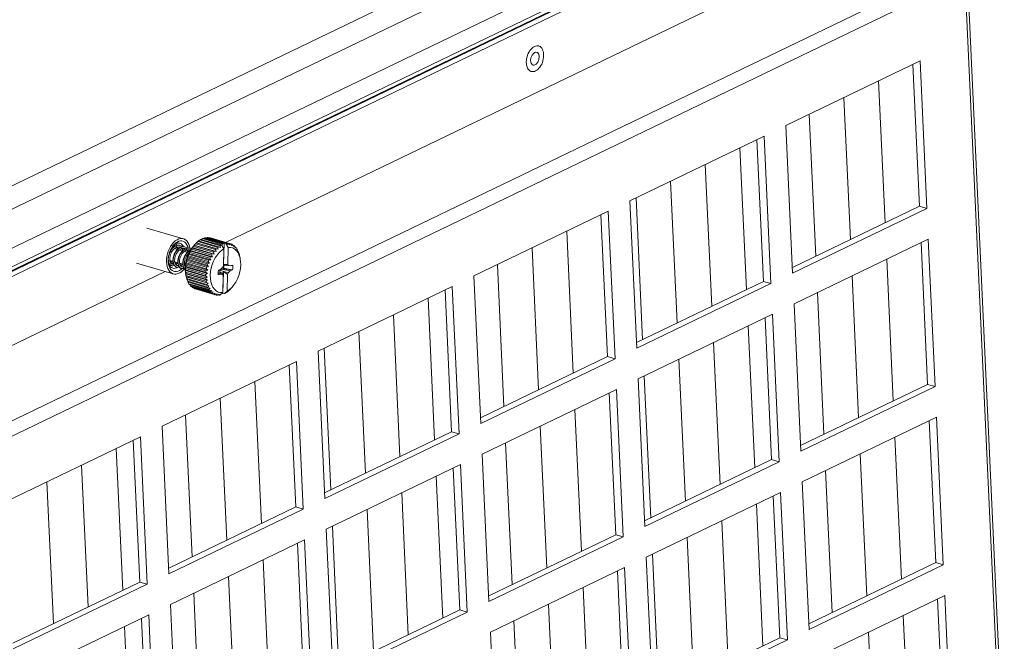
# Model space of a CAD drawing. Header units: millimetres. Extents: x 3925 to 5043, y -86 to 778.
# Tile 262 of 439: x 4937 to 4974, y 113 to 137. Entities that reach past the tile are written whole.
import ezdxf

# ---------------------------------------------------------------- set-up
doc = ezdxf.new("R2010")
doc.units = ezdxf.units.MM
doc.header["$LTSCALE"] = 46.255
for name, color, linetype in [('H30-RIGHT-CODXF_CONTINUOUS_LINE', 7, 'CONTINUOUS'), ('H30K-FOG-FILDXF_CONTINUOUS_LINE', 7, 'CONTINUOUS'), ('H30K-SPONGE-DXF_CONTINUOUS_LINE', 7, 'CONTINUOUS'), ('H30K-TOP-COVDXF_CONTINUOUS_LINE', 7, 'CONTINUOUS'), ('PIN-D3_L3-T1DXF_CONTINUOUS_LINE', 7, 'CONTINUOUS'), ('SW3DPS-52-39DXF_CONTINUOUS_LINE', 7, 'CONTINUOUS')]:
    doc.layers.add(name, color=color, linetype=linetype)

msp = doc.modelspace()

# ---------------------------------------------------------------- linework, layer by layer
at = {"layer": 'H30-RIGHT-CODXF_CONTINUOUS_LINE', "color": 7, "linetype": 'Continuous', "lineweight": 0}
msp.add_line((4918.8246, 119.106), (4967.1528, 142.3929), dxfattribs=at)
at = {"layer": 'H30K-FOG-FILDXF_CONTINUOUS_LINE', "color": 7, "linetype": 'Continuous', "lineweight": 0}
for p, q in [((4916.5453, 117.864), (4967.4042, 142.3702)), ((4916.8288, 117.7815), (4967.6877, 142.2878)), ((4967.1113, 139.4144), (4944.4052, 128.4736)), ((4920.1418, 113.9342), (4971.9804, 138.9124)), ((4920.4413, 113.5054), (4972.2798, 138.4837)), ((4973.6748, 108.1741), (4972.2798, 138.4837)), ((4972.372, 138.5603), (4973.7648, 108.2969)), ((4955.9622, 135.5245), (4955.9206, 135.4224)), ((4955.9206, 135.4224), (4955.909, 135.3144)), ((4970.5901, 135.3099), (4965.5287, 132.8711)), ((4970.5623, 129.8348), (4970.3164, 135.178)), ((4970.8459, 129.7524), (4970.5901, 135.3099)), ((4969.0245, 134.5555), (4969.2704, 129.2123)), ((4967.7183, 133.9261), (4967.9642, 128.5829)), ((4966.4121, 133.2968), (4966.6581, 127.9536)), ((4965.5287, 132.8711), (4965.7845, 127.3135)), ((4964.7123, 132.4777), (4959.6509, 130.0389)), ((4964.6846, 127.0027), (4964.4387, 132.3458)), ((4964.9681, 126.9202), (4964.7123, 132.4777)), ((4963.7998, 132.038), (4964.0457, 126.6948)), ((4962.4936, 131.4086), (4962.7395, 126.0654)), ((4961.1875, 130.7793), (4961.4334, 125.4361)), ((4959.6509, 130.0389), (4959.9067, 124.4814)), ((4959.8813, 130.1499), (4960.1272, 124.8065)), ((4958.8346, 129.6455), (4953.7732, 127.2067)), ((4959.0904, 124.088), (4958.8346, 129.6455)), ((4965.7746, 127.5279), (4970.5623, 129.8348)), ((4965.7845, 127.3135), (4970.8459, 129.7524)), ((4970.8459, 129.7524), (4970.5623, 129.8348)), ((4958.8068, 124.1705), (4958.5609, 129.5137)), ((4957.269, 128.8911), (4957.5149, 123.548)), ((4970.899, 128.597), (4965.8376, 126.1582)), ((4970.8713, 123.122), (4970.6254, 128.4651)), ((4971.1548, 123.0395), (4970.899, 128.597)), ((4955.9628, 128.2618), (4956.2087, 122.9186)), ((4969.3334, 127.8426), (4969.5793, 122.4994)), ((4942.1308, 127.3777), (4923.5065, 118.4036)), ((4954.6566, 127.6324), (4954.9025, 122.289)), ((4953.7732, 127.2067), (4954.029, 121.6492)), ((4959.8968, 124.6957), (4964.6846, 127.0027)), ((4964.9681, 126.9202), (4964.6846, 127.0027)), ((4968.0273, 127.2132), (4968.2732, 121.8701)), ((4952.9568, 126.8133), (4947.8954, 124.3745)), ((4952.9291, 121.3383), (4952.6832, 126.6815)), ((4953.2126, 121.2558), (4952.9568, 126.8133)), ((4959.9067, 124.4814), (4964.9681, 126.9202)), ((4966.7211, 126.5839), (4966.967, 121.2407)), ((4952.0443, 126.3736), (4952.2902, 121.0305)), ((4965.8376, 126.1582), (4966.0934, 120.6007)), ((4950.7381, 125.7443), (4950.984, 120.4011)), ((4965.0213, 125.7648), (4959.9599, 123.326)), ((4964.9935, 120.2898), (4964.7476, 125.633)), ((4965.2771, 120.2073), (4965.0213, 125.7648)), ((4949.432, 125.1149), (4949.6779, 119.7715)), ((4964.1088, 125.3251), (4964.3547, 119.9819)), ((4947.8954, 124.3745), (4948.1512, 118.817)), ((4948.1258, 124.4855), (4948.3717, 119.1423)), ((4962.8026, 124.6957), (4963.0485, 119.3526)), ((4947.0791, 123.9812), (4942.0177, 121.5423)), ((4947.3348, 118.4236), (4947.0791, 123.9812)), ((4954.0191, 121.8635), (4958.8068, 124.1705)), ((4954.029, 121.6492), (4959.0904, 124.088)), ((4959.0904, 124.088), (4958.8068, 124.1705)), ((4961.4964, 124.0664), (4961.7423, 118.7232)), ((4947.0513, 118.5061), (4946.8054, 123.8493)), ((4959.9599, 123.326), (4960.2157, 117.7685)), ((4960.1902, 123.437), (4960.4362, 118.0938)), ((4945.5134, 123.2268), (4945.7594, 117.8836)), ((4959.1435, 122.9326), (4954.0821, 120.4938)), ((4959.3993, 117.3751), (4959.1435, 122.9326)), ((4966.0836, 120.815), (4970.8713, 123.122)), ((4966.0934, 120.6007), (4971.1548, 123.0395)), ((4971.1548, 123.0395), (4970.8713, 123.122)), ((4944.2073, 122.5974), (4944.4532, 117.254)), ((4959.1158, 117.4576), (4958.8699, 122.8008)), ((4957.5779, 122.1783), (4957.8238, 116.8351)), ((4942.9011, 121.968), (4943.147, 116.6248)), ((4971.208, 121.8841), (4966.1466, 119.4453)), ((4971.1802, 116.4091), (4970.9343, 121.7523)), ((4971.4638, 116.3266), (4971.208, 121.8841)), ((4942.0177, 121.5423), (4942.2734, 115.9848)), ((4956.2717, 121.5489), (4956.5177, 116.2057)), ((4941.2013, 121.149), (4936.1399, 118.7102)), ((4941.1736, 115.6739), (4940.9276, 121.0171)), ((4941.4571, 115.5915), (4941.2013, 121.149)), ((4948.1413, 119.0313), (4952.9291, 121.3383)), ((4948.1512, 118.817), (4953.2126, 121.2558)), ((4953.2126, 121.2558), (4952.9291, 121.3383)), ((4969.6424, 121.1297), (4969.8883, 115.7865)), ((4940.2888, 120.7093), (4940.5347, 115.3661)), ((4954.9656, 120.9195), (4955.2115, 115.5763)), ((4954.0821, 120.4938), (4954.3379, 114.9363)), ((4960.2058, 117.9828), (4964.9935, 120.2898)), ((4965.2771, 120.2073), (4964.9935, 120.2898)), ((4968.3362, 120.5004), (4968.5821, 115.1572)), ((4938.9826, 120.0799), (4939.2285, 114.7366)), ((4953.2658, 120.1005), (4948.2044, 117.6616)), ((4953.238, 114.6254), (4952.9921, 119.9686)), ((4953.5215, 114.5429), (4953.2658, 120.1005)), ((4960.2157, 117.7685), (4965.2771, 120.2073)), ((4952.3532, 119.6608), (4952.5991, 114.3176)), ((4967.03, 119.871), (4967.2759, 114.5278)), ((4937.6764, 119.4505), (4937.9223, 114.1073)), ((4966.1466, 119.4453), (4966.4024, 113.8878)), ((4951.0471, 119.0314), (4951.293, 113.6882)), ((4965.3302, 119.0519), (4960.2688, 116.6131)), ((4965.3025, 113.5769), (4965.0566, 118.9201)), ((4965.586, 113.4944), (4965.3302, 119.0519)), ((4942.2636, 116.1992), (4947.0513, 118.5061)), ((4942.2734, 115.9848), (4947.3348, 118.4236)), ((4947.3348, 118.4236), (4947.0513, 118.5061)), ((4964.4177, 118.6122), (4964.6636, 113.269)), ((4949.7409, 118.402), (4949.9868, 113.0588)), ((4948.2044, 117.6616), (4948.4601, 112.1041)), ((4948.4347, 117.7726), (4948.6806, 112.4295)), ((4963.1115, 117.9829), (4963.3574, 112.6397)), ((4954.328, 115.1506), (4959.1158, 117.4576)), ((4954.3379, 114.9363), (4959.3993, 117.3751)), ((4959.3993, 117.3751), (4959.1158, 117.4576)), ((4961.8054, 117.3535), (4962.0513, 112.0103)), ((4947.388, 117.2683), (4942.3266, 114.8295)), ((4947.3603, 111.7932), (4947.1143, 117.1364)), ((4947.6438, 111.7108), (4947.388, 117.2683)), ((4960.2688, 116.6131), (4960.5246, 111.0556)), ((4960.4992, 116.7241), (4960.7451, 111.3809)), ((4945.8224, 116.5139), (4946.0683, 111.1707)), ((4959.4525, 116.2198), (4954.3911, 113.7809)), ((4959.7082, 110.6622), (4959.4525, 116.2198)), ((4966.3925, 114.1021), (4971.1802, 116.4091)), ((4966.4024, 113.8878), (4971.4638, 116.3266)), ((4971.4638, 116.3266), (4971.1802, 116.4091)), ((4944.5162, 115.8845), (4944.7621, 110.5413)), ((4959.4247, 110.7447), (4959.1788, 116.0879)), ((4936.3858, 113.367), (4941.1736, 115.6739)), ((4936.3957, 113.1526), (4941.4571, 115.5915)), ((4941.4571, 115.5915), (4941.1736, 115.6739)), ((4957.8869, 115.4654), (4958.1328, 110.1222)), ((4943.2101, 115.2551), (4943.456, 109.912)), ((4971.5169, 115.1712), (4966.4555, 112.7324)), ((4971.7727, 109.6137), (4971.5169, 115.1712)), ((4942.3266, 114.8295), (4942.5824, 109.2719)), ((4956.5807, 114.836), (4956.8266, 109.4928)), ((4971.4892, 109.6962), (4971.2433, 115.0394)), ((4941.5103, 114.4361), (4936.4489, 111.9973)), ((4941.766, 108.8786), (4941.5103, 114.4361)), ((4948.4503, 112.3185), (4953.238, 114.6254)), ((4948.4601, 112.1041), (4953.5215, 114.5429)), ((4953.5215, 114.5429), (4953.238, 114.6254)), ((4969.9513, 114.4168), (4970.1917, 109.1939)), ((4940.5977, 113.9964), (4940.8436, 108.6532)), ((4941.4825, 108.961), (4941.2366, 114.3042)), ((4955.2745, 114.2066), (4955.5204, 108.8634)), ((4954.3911, 113.7809), (4954.6468, 108.2234)), ((4968.6451, 113.7875), (4968.8855, 108.5645)), ((4960.5147, 111.2699), (4965.3025, 113.5769)), ((4960.5246, 111.0556), (4965.586, 113.4944)), ((4965.586, 113.4944), (4965.3025, 113.5769))]:
    msp.add_line(p, q, dxfattribs=at)
for points in [[(4956.1421, 135.633), (4956.0983, 135.6357), (4956.0256, 135.6007), (4955.9622, 135.5245)], [(4956.2356, 135.4718), (4956.2148, 135.5642), (4956.1658, 135.6226), (4956.1421, 135.633)], [(4955.909, 135.3144), (4955.9298, 135.2221), (4955.9788, 135.1636), (4956.0025, 135.1533)], [(4956.0025, 135.1533), (4956.0463, 135.1506), (4956.119, 135.1856), (4956.1824, 135.2617), (4956.224, 135.3638), (4956.2356, 135.4718)]]:
    msp.add_lwpolyline(points, dxfattribs=at)
at = {"layer": 'H30K-SPONGE-DXF_CONTINUOUS_LINE', "color": 7, "linetype": 'Continuous', "lineweight": 0}
for p, q in [((4916.6269, 117.9033), (4967.3226, 142.3309)), ((4916.6553, 117.8951), (4967.3509, 142.3227)), ((4916.6647, 117.8923), (4967.3604, 142.3199)), ((4916.6704, 117.8907), (4967.366, 142.3183)), ((4965.6665, 141.4993), (4916.6704, 117.8907))]:
    msp.add_line(p, q, dxfattribs=at)
at = {"layer": 'H30K-TOP-COVDXF_CONTINUOUS_LINE', "color": 7, "linetype": 'Continuous', "lineweight": 0}
for p, q in [((4918.1044, 121.8119), (4966.4326, 145.0987)), ((4918.5968, 121.1687), (4966.925, 144.4555)), ((4967.1214, 143.0763), (4918.7931, 119.7895))]:
    msp.add_line(p, q, dxfattribs=at)
at = {"layer": 'PIN-D3_L3-T1DXF_CONTINUOUS_LINE', "color": 7, "linetype": 'Continuous', "lineweight": 0}
for points in [[(4955.9327, 134.913), (4955.9208, 134.9169), (4955.8827, 134.9357), (4955.8482, 134.963), (4955.8178, 134.9983), (4955.7921, 135.041), (4955.7717, 135.0903), (4955.7569, 135.1451), (4955.748, 135.2046), (4955.7451, 135.2676), (4955.7483, 135.333), (4955.7575, 135.3995), (4955.7726, 135.4658), (4955.7933, 135.5308), (4955.8191, 135.5932), (4955.8497, 135.652), (4955.8845, 135.7058), (4955.9227, 135.7539), (4955.9637, 135.7952), (4956.0068, 135.8291), (4956.051, 135.8548)], [(4956.2119, 135.8732), (4956.1829, 135.8793), (4956.1399, 135.8801), (4956.0957, 135.8719), (4956.051, 135.8548)], [(4956.0935, 134.9314), (4956.1378, 134.9572), (4956.1809, 134.991), (4956.2219, 135.0323), (4956.2601, 135.0804), (4956.2949, 135.1343), (4956.3254, 135.193), (4956.3513, 135.2554), (4956.372, 135.3204), (4956.3871, 135.3868), (4956.3963, 135.4532), (4956.3995, 135.5186), (4956.3966, 135.5816), (4956.3877, 135.6411), (4956.3729, 135.696), (4956.3525, 135.7452), (4956.3268, 135.7879), (4956.2964, 135.8232), (4956.2619, 135.8505), (4956.2238, 135.8693), (4956.2119, 135.8732)], [(4956.0935, 134.9314), (4956.0489, 134.9143), (4956.0047, 134.9061), (4955.9617, 134.907), (4955.9327, 134.913)]]:
    msp.add_lwpolyline(points, dxfattribs=at)
at = {"layer": 'SW3DPS-52-39DXF_CONTINUOUS_LINE', "color": 7, "linetype": 'Continuous', "lineweight": 0}
for p, q in [((4941.4376, 129.0113), (4942.8228, 128.6084)), ((4943.3082, 128.4515), (4943.3053, 128.452)), ((4943.3053, 128.452), (4944.0614, 128.2321)), ((4944.1311, 128.2122), (4943.3082, 128.4515)), ((4943.3585, 128.5006), (4944.1146, 128.2807)), ((4943.3919, 128.5274), (4944.148, 128.3074)), ((4943.4473, 128.5658), (4944.2034, 128.3459)), ((4943.4817, 128.5862), (4944.2378, 128.3663)), ((4943.5382, 128.6138), (4944.2328, 128.4118)), ((4943.5729, 128.6273), (4944.2675, 128.4253)), ((4943.6294, 128.6436), (4943.5936, 128.6213)), ((4943.6294, 128.6436), (4944.324, 128.4416)), ((4943.6638, 128.65), (4944.4199, 128.4301)), ((4943.7192, 128.6546), (4943.6935, 128.6414)), ((4943.7192, 128.6546), (4944.4753, 128.4347)), ((4943.7526, 128.6538), (4944.5087, 128.4339)), ((4943.8058, 128.6467), (4943.7939, 128.6418)), ((4943.8058, 128.6467), (4944.5619, 128.4268)), ((4943.8352, 128.6394), (4944.5912, 128.4195)), ((4944.2675, 128.4253), (4944.2938, 128.392)), ((4944.2938, 128.392), (4944.324, 128.4416)), ((4944.3367, 127.6381), (4944.3559, 128.4476)), ((4944.3559, 128.4476), (4944.4174, 128.4297)), ((4944.4174, 128.4297), (4944.4199, 128.4301)), ((4944.509, 128.2824), (4944.4174, 128.4297)), ((4944.4199, 128.4301), (4944.4751, 128.3806)), ((4944.5087, 128.4339), (4944.531, 128.4095)), ((4942.4114, 128.2601), (4942.3762, 128.2703)), ((4942.4137, 128.3278), (4942.4588, 128.383)), ((4942.4804, 128.3172), (4942.4348, 128.283)), ((4942.4354, 128.355), (4942.4376, 128.3554)), ((4942.4376, 128.3554), (4942.4757, 128.353)), ((4942.438, 128.1974), (4942.4731, 128.2323)), ((4942.4588, 128.383), (4942.4671, 128.3919)), ((4942.4731, 128.2323), (4942.5099, 128.2608)), ((4942.4757, 128.353), (4942.4908, 128.3494)), ((4942.5281, 128.3427), (4942.4804, 128.3172)), ((4942.5964, 128.2062), (4942.4823, 128.2394)), ((4942.4908, 128.3494), (4942.4901, 128.3496)), ((4942.5184, 128.3375), (4942.4908, 128.3494)), ((4942.5061, 128.2578), (4942.5139, 128.2302)), ((4942.5083, 128.4104), (4942.508, 128.4105)), ((4942.5316, 128.4022), (4942.508, 128.4105)), ((4942.5099, 128.2608), (4942.5477, 128.282)), ((4942.5765, 128.3588), (4942.5281, 128.3427)), ((4942.6243, 128.3652), (4942.5765, 128.3588)), ((4942.6242, 128.3017), (4942.6616, 128.299)), ((4942.6875, 128.3582), (4942.6428, 128.3645)), ((4942.6661, 128.2637), (4942.6457, 128.3001)), ((4942.6616, 128.299), (4942.6758, 128.2956)), ((4942.7814, 128.1524), (4942.6673, 128.1856)), ((4942.6758, 128.2956), (4942.6751, 128.2958)), ((4942.7131, 128.2797), (4942.6758, 128.2956)), ((4942.693, 128.3567), (4942.6875, 128.3582)), ((4942.6942, 128.1778), (4942.6886, 128.2021)), ((4942.6934, 128.3566), (4942.693, 128.3567)), ((4942.7167, 128.3483), (4942.693, 128.3567)), ((4942.8095, 128.2479), (4942.8466, 128.2452)), ((4942.8511, 128.2099), (4942.8307, 128.2463)), ((4942.8466, 128.2452), (4942.8608, 128.2418)), ((4942.878, 128.3029), (4942.8483, 128.3091)), ((4942.9664, 128.0986), (4942.8523, 128.1318)), ((4942.8608, 128.2418), (4942.86, 128.242)), ((4942.8998, 128.2249), (4942.8608, 128.2418)), ((4942.8792, 128.124), (4942.8736, 128.1482)), ((4942.8784, 128.3028), (4942.878, 128.3029)), ((4942.9018, 128.2944), (4942.878, 128.3029)), ((4942.9827, 128.3219), (4943.0015, 128.257)), ((4942.994, 128.194), (4943.0314, 128.1914)), ((4943.0361, 128.1561), (4943.0158, 128.1925)), ((4943.0314, 128.1914), (4943.0458, 128.188)), ((4943.0458, 128.188), (4943.0451, 128.1882)), ((4943.0735, 128.1761), (4943.0458, 128.188)), ((4943.0718, 128.246), (4943.055, 128.3286)), ((4943.0578, 128.0969), (4943.8139, 127.877)), ((4943.0633, 128.249), (4943.063, 128.2491)), ((4943.0866, 128.2407), (4943.063, 128.2491)), ((4943.0811, 128.1431), (4943.8372, 127.9232)), ((4943.088, 128.1829), (4943.0833, 128.1813)), ((4943.1142, 128.2255), (4943.0866, 128.2407)), ((4943.9106, 127.928), (4943.0877, 128.1674)), ((4943.1218, 128.2155), (4943.8779, 127.9956)), ((4943.1484, 128.258), (4943.9045, 128.0381)), ((4943.9774, 128.0348), (4943.1545, 128.2741)), ((4943.1942, 128.3237), (4943.9503, 128.1038)), ((4943.208, 128.3474), (4943.2283, 128.3697)), ((4943.2236, 128.3617), (4943.9797, 128.1418)), ((4943.2601, 128.4046), (4943.2285, 128.3694)), ((4944.0514, 128.1301), (4943.2285, 128.3694)), ((4943.2736, 128.4194), (4943.2601, 128.4046)), ((4943.2736, 128.4194), (4944.0297, 128.1995)), ((4943.9797, 128.1418), (4944.0514, 128.1301)), ((4944.0614, 128.2321), (4944.1311, 128.2122)), ((4944.148, 128.3074), (4944.215, 128.2794)), ((4944.2139, 128.3732), (4944.2328, 128.4118)), ((4944.2378, 128.3663), (4944.2653, 128.3508)), ((4944.2653, 128.3508), (4944.3429, 128.2261)), ((4944.3281, 127.6016), (4944.3429, 128.2261)), ((4944.509, 128.2824), (4944.4942, 127.6579)), ((4944.531, 128.4095), (4944.559, 128.3786)), ((4944.5912, 128.4195), (4944.5936, 128.4188)), ((4944.5936, 128.4188), (4944.6201, 128.3836)), ((4944.5978, 128.4133), (4944.6436, 128.4)), ((4944.6201, 128.3836), (4944.6388, 128.3585)), ((4944.6731, 128.3849), (4944.6858, 128.3645)), ((4944.7554, 128.2207), (4944.6794, 128.2622)), ((4944.6858, 128.3645), (4944.7189, 128.3549)), ((4944.6858, 128.3645), (4944.7128, 128.3207)), ((4944.7456, 128.3331), (4944.763, 128.2991)), ((4944.763, 128.2991), (4944.7863, 128.2923)), ((4944.763, 128.2991), (4944.7797, 128.266)), ((4944.8096, 128.2642), (4944.8288, 128.2181)), ((4944.8288, 128.2181), (4944.8444, 128.2136)), ((4944.8288, 128.2181), (4944.8381, 128.1954)), ((4944.8639, 128.1797), (4944.8757, 128.1445)), ((4944.8757, 128.1445), (4944.887, 128.1103)), ((4944.8828, 128.1229), (4944.8922, 128.1201)), ((4944.9075, 128.0811), (4944.9166, 128.0463)), ((4941.0536, 127.691), (4942.4387, 127.2881)), ((4942.2435, 127.7817), (4942.2528, 127.736)), ((4942.2446, 127.7461), (4942.2496, 127.7516)), ((4942.2575, 127.7234), (4942.2464, 127.7204)), ((4942.2467, 127.7177), (4942.2584, 127.7209)), ((4942.265, 127.655), (4942.2475, 127.7114)), ((4942.2657, 127.7014), (4942.2507, 127.7011)), ((4942.2528, 127.736), (4942.2696, 127.6911)), ((4942.2696, 127.6911), (4942.2924, 127.6535)), ((4942.4257, 127.7599), (4942.3059, 127.7947)), ((4942.3204, 127.7333), (4942.3096, 127.7696)), ((4942.335, 127.7033), (4942.3204, 127.7333)), ((4942.3534, 127.6799), (4942.335, 127.7033)), ((4942.6107, 127.7061), (4942.491, 127.7409)), ((4942.5055, 127.6791), (4942.4947, 127.7155)), ((4942.7957, 127.6523), (4942.6759, 127.6871)), ((4942.8603, 127.73), (4942.8607, 127.7271)), ((4942.8607, 127.7271), (4942.8717, 127.6642)), ((4942.8661, 127.7439), (4942.8705, 127.7928)), ((4942.9282, 127.7023), (4943.6843, 127.4823)), ((4942.9389, 127.754), (4943.695, 127.534)), ((4943.7653, 127.5612), (4942.9423, 127.8005)), ((4942.9601, 127.8378), (4943.7162, 127.6178)), ((4942.9753, 127.8886), (4943.7314, 127.6687)), ((4943.8035, 127.6889), (4942.9806, 127.9283)), ((4943.0036, 127.9702), (4943.7597, 127.7503)), ((4943.023, 128.0192), (4943.7791, 127.7992)), ((4943.8523, 127.812), (4943.0293, 128.0514)), ((4943.7791, 127.7992), (4943.8523, 127.812)), ((4943.8372, 127.9232), (4943.9106, 127.928)), ((4943.9045, 128.0381), (4943.9774, 128.0348)), ((4944.9166, 128.0463), (4944.9252, 128.0123)), ((4944.9246, 128.015), (4944.9287, 128.0138)), ((4944.9523, 127.9034), (4944.9527, 127.9012)), ((4944.9639, 127.8367), (4944.9527, 127.9012)), ((4942.3493, 127.6061), (4942.3717, 127.5971)), ((4942.3516, 127.6046), (4942.372, 127.597)), ((4942.3755, 127.6636), (4942.3534, 127.6799)), ((4942.3717, 127.5971), (4942.372, 127.597)), ((4942.3902, 127.6578), (4942.3755, 127.6636)), ((4942.3891, 127.6581), (4942.3902, 127.6578)), ((4942.4378, 127.6822), (4942.4546, 127.6374)), ((4942.494, 127.5847), (4942.522, 127.5597)), ((4942.522, 127.5597), (4942.5567, 127.5432)), ((4942.5365, 127.5509), (4942.5571, 127.5431)), ((4942.5567, 127.5432), (4942.5571, 127.5431)), ((4942.5741, 127.6043), (4942.5752, 127.604)), ((4942.623, 127.6276), (4942.6399, 127.5829)), ((4942.6904, 127.6256), (4942.6797, 127.6617)), ((4942.7217, 127.497), (4942.7421, 127.4893)), ((4942.7418, 127.4894), (4942.7421, 127.4893)), ((4942.7591, 127.5505), (4942.7602, 127.5502)), ((4942.8077, 127.5748), (4942.8246, 127.5297)), ((4942.8803, 127.6277), (4942.861, 127.6333)), ((4942.8826, 127.622), (4942.8674, 127.5988)), ((4943.7202, 127.175), (4942.8973, 127.4144)), ((4943.7232, 127.3017), (4942.9003, 127.541)), ((4942.9014, 127.4325), (4943.6575, 127.2126)), ((4942.9026, 127.483), (4943.6587, 127.2631)), ((4942.9034, 127.3519), (4943.6595, 127.132)), ((4942.9085, 127.5663), (4943.6646, 127.3464)), ((4942.9145, 127.6179), (4943.6706, 127.398)), ((4943.7383, 127.4313), (4942.9154, 127.6706)), ((4943.7232, 127.3017), (4943.6646, 127.3464)), ((4943.7383, 127.4313), (4943.6843, 127.4823)), ((4944.1298, 127.3304), (4944.2273, 127.2787)), ((4944.13, 127.3395), (4944.303, 127.2527)), ((4944.1385, 127.431), (4944.2317, 127.4649)), ((4944.3056, 127.2928), (4944.1902, 127.3629)), ((4944.503, 127.3204), (4944.1943, 127.4318)), ((4944.2498, 127.4661), (4944.2299, 127.4547)), ((4944.2317, 127.4649), (4944.3099, 127.5432)), ((4944.3329, 127.4753), (4944.2498, 127.4661)), ((4944.5813, 127.3986), (4944.2498, 127.4661)), ((4944.3304, 127.3725), (4944.3056, 127.2928)), ((4944.3099, 127.5432), (4944.3281, 127.6016)), ((4944.3112, 126.5629), (4944.3304, 127.3725)), ((4944.5857, 127.5848), (4944.3286, 127.6212)), ((4944.3288, 127.6319), (4944.5099, 127.6109)), ((4944.3295, 127.6598), (4944.3367, 127.6381)), ((4944.4848, 127.2619), (4944.3304, 127.3725)), ((4944.3329, 127.4753), (4944.6396, 127.4369)), ((4944.6396, 127.4369), (4944.3365, 127.5002)), ((4944.3367, 127.6381), (4944.4942, 127.6579)), ((4944.3397, 127.6196), (4944.3408, 127.6085)), ((4944.4346, 127.6062), (4944.3407, 127.6085)), ((4944.503, 127.3204), (4944.4848, 127.2619)), ((4944.4942, 127.6579), (4944.5099, 127.6109)), ((4944.5813, 127.3986), (4944.503, 127.3204)), ((4944.5099, 127.6109), (4944.5857, 127.5848)), ((4944.6744, 127.4325), (4944.5813, 127.3986)), ((4944.5857, 127.5848), (4944.6789, 127.6141)), ((4944.6805, 127.6002), (4944.6381, 127.6012)), ((4944.6396, 127.4369), (4944.6401, 127.4368)), ((4944.6401, 127.4368), (4944.6744, 127.4325)), ((4944.6789, 127.6141), (4944.6805, 127.6002)), ((4942.9039, 127.3018), (4942.9169, 127.2272)), ((4942.9066, 127.2983), (4942.9065, 127.293)), ((4943.7294, 127.0537), (4942.9065, 127.293)), ((4942.9071, 127.3036), (4942.9066, 127.2983)), ((4942.9071, 127.3036), (4943.6632, 127.0837)), ((4942.9169, 127.2272), (4943.673, 127.0073)), ((4942.9187, 127.2165), (4942.9169, 127.2272)), ((4942.9253, 127.1819), (4943.6814, 126.962)), ((4943.7505, 126.94), (4942.9276, 127.1794)), ((4942.9429, 127.1113), (4943.699, 126.8913)), ((4942.9559, 127.07), (4943.712, 126.8501)), ((4942.9807, 127.0064), (4943.7368, 126.7865)), ((4942.9981, 126.9699), (4943.7542, 126.75)), ((4943.7202, 127.175), (4943.6575, 127.2126)), ((4943.7294, 127.0537), (4943.6632, 127.0837)), ((4943.7505, 126.94), (4943.6814, 126.962)), ((4944.1342, 127.2496), (4944.1293, 127.3076)), ((4944.2273, 127.2787), (4944.1342, 127.2496)), ((4944.303, 127.2527), (4944.2273, 127.2787)), ((4944.3187, 127.2056), (4944.303, 127.2527)), ((4944.3039, 126.5812), (4944.3187, 127.2056)), ((4944.3056, 127.2928), (4944.3041, 127.2494)), ((4944.4848, 127.2619), (4944.47, 126.6374)), ((4943.0298, 126.9146), (4943.7859, 126.6947)), ((4943.0512, 126.8836), (4943.8073, 126.6636)), ((4943.0705, 126.878), (4943.0891, 126.8378)), ((4943.0891, 126.8378), (4943.8452, 126.6178)), ((4943.1141, 126.8127), (4943.8702, 126.5928)), ((4943.142, 126.8046), (4943.1575, 126.7772)), ((4943.1575, 126.7772), (4943.9136, 126.5573)), ((4943.1856, 126.7588), (4943.9417, 126.5389)), ((4943.2247, 126.7474), (4943.2337, 126.7343)), ((4943.2337, 126.7343), (4943.9898, 126.5144)), ((4943.2643, 126.7228), (4944.0204, 126.5028)), ((4943.7833, 126.8363), (4943.712, 126.8501)), ((4943.8269, 126.7445), (4943.7542, 126.75)), ((4943.8807, 126.6665), (4943.8073, 126.6636)), ((4943.9435, 126.6036), (4943.8702, 126.5928)), ((4944.3039, 126.5812), (4944.2215, 126.503)), ((4944.3727, 126.545), (4944.47, 126.6374)), ((4944.4209, 126.5826), (4944.4313, 126.5795)), ((4944.4483, 126.591), (4944.4313, 126.5795)), ((4944.4653, 126.6031), (4944.4483, 126.591)), ((4944.5147, 126.6482), (4944.5197, 126.6468)), ((4944.5361, 126.6614), (4944.5197, 126.6468)), ((4944.5523, 126.6766), (4944.5361, 126.6614)), ((4944.6598, 126.791), (4944.6037, 126.7294)), ((4944.0141, 126.5573), (4943.9417, 126.5389)), ((4944.0539, 126.5148), (4944.0204, 126.5028)), ((4944.0236, 126.504), (4944.0722, 126.4898)), ((4944.0912, 126.5283), (4944.0539, 126.5148)), ((4944.1241, 126.4943), (4944.1048, 126.4854)), ((4944.1732, 126.5172), (4944.1241, 126.4943)), ((4944.1241, 126.4943), (4944.1593, 126.4841)), ((4944.2215, 126.503), (4944.1932, 126.4869)), ((4944.2708, 126.5497), (4944.2791, 126.5473)), ((4944.2791, 126.5473), (4944.274, 126.5527)), ((4944.3112, 126.5629), (4944.3727, 126.545)), ((4944.3752, 126.5464), (4944.3727, 126.545))]:
    msp.add_line(p, q, dxfattribs=at)
for points in [[(4942.6462, 128.6014), (4942.579, 128.5714), (4942.513, 128.5275), (4942.4496, 128.4707), (4942.3902, 128.4021), (4942.3362, 128.3235)], [(4942.4372, 128.3565), (4942.4837, 128.395), (4942.5361, 128.4253), (4942.5889, 128.4432), (4942.6407, 128.4482), (4942.6881, 128.4408)], [(4942.4671, 128.3919), (4942.5244, 128.4448), (4942.5842, 128.4854), (4942.6451, 128.5126), (4942.7055, 128.526), (4942.7641, 128.5253), (4942.8193, 128.5104), (4942.87, 128.4818)], [(4942.8228, 128.6084), (4942.7781, 128.6173), (4942.7131, 128.6168), (4942.6462, 128.6014)], [(4942.6881, 128.4408), (4942.7357, 128.4194), (4942.7762, 128.3864), (4942.8107, 128.3421), (4942.8267, 128.3101)], [(4943.055, 128.3286), (4943.0279, 128.4067), (4942.992, 128.4746), (4942.948, 128.5306), (4942.8969, 128.5737), (4942.8398, 128.6028), (4942.8228, 128.6084)], [(4942.87, 128.4818), (4942.9149, 128.44), (4942.9529, 128.386), (4942.9827, 128.3219)], [(4943.2736, 128.4194), (4943.2894, 128.436), (4943.3053, 128.452)], [(4943.3585, 128.5006), (4943.3329, 128.4758), (4943.3082, 128.4515)], [(4943.3585, 128.5006), (4943.3752, 128.5143), (4943.3919, 128.5274)], [(4943.4473, 128.5658), (4943.4192, 128.5421), (4943.3995, 128.5251)], [(4943.4473, 128.5658), (4943.4645, 128.5763), (4943.4817, 128.5862)], [(4943.5382, 128.6138), (4943.5078, 128.5916), (4943.4952, 128.5822)], [(4943.5382, 128.6138), (4943.5555, 128.6209), (4943.5729, 128.6273)], [(4943.6294, 128.6436), (4943.6466, 128.6472), (4943.6638, 128.65)], [(4943.7192, 128.6546), (4943.736, 128.6546), (4943.7526, 128.6538)], [(4943.8058, 128.6467), (4943.8218, 128.643), (4943.8352, 128.6394)], [(4944.2675, 128.4253), (4944.2502, 128.4189), (4944.2328, 128.4118)], [(4944.3559, 128.4476), (4944.34, 128.4449), (4944.324, 128.4416)], [(4944.4751, 128.3806), (4944.4754, 128.4073), (4944.4753, 128.4347)], [(4944.4753, 128.4347), (4944.492, 128.4347), (4944.5087, 128.4339)], [(4944.559, 128.3786), (4944.5606, 128.4023), (4944.5619, 128.4268)], [(4944.5619, 128.4268), (4944.5779, 128.4231), (4944.5912, 128.4195)], [(4942.3362, 128.3235), (4942.2888, 128.2364), (4942.2491, 128.143), (4942.2178, 128.0451), (4942.1958, 127.9451), (4942.1835, 127.8452), (4942.1812, 127.7476), (4942.1889, 127.6545), (4942.2065, 127.5679), (4942.2336, 127.4898), (4942.2695, 127.422), (4942.3135, 127.3659), (4942.3646, 127.3228), (4942.4217, 127.2937), (4942.4387, 127.2881)], [(4942.2424, 127.8167), (4942.2493, 127.9064), (4942.2655, 127.9974), (4942.2908, 128.087), (4942.3242, 128.1729), (4942.3657, 128.2542), (4942.4137, 128.3278)], [(4942.457, 128.2915), (4942.4142, 128.2514), (4942.3749, 128.2044), (4942.3398, 128.1515), (4942.3096, 128.0941), (4942.2851, 128.0336), (4942.2669, 127.9718), (4942.2552, 127.9104), (4942.2501, 127.8506)], [(4942.4348, 128.283), (4942.3923, 128.2412), (4942.3537, 128.193), (4942.3198, 128.1396), (4942.2913, 128.0823), (4942.2842, 128.0637)], [(4942.3096, 127.7696), (4942.3035, 127.8114), (4942.3024, 127.8577), (4942.3066, 127.9072), (4942.3163, 127.9587), (4942.3314, 128.0109), (4942.3516, 128.0622), (4942.3765, 128.1113), (4942.4055, 128.1567), (4942.438, 128.1974)], [(4942.4204, 128.2689), (4942.4199, 128.2852), (4942.4132, 128.327)], [(4942.4224, 128.3385), (4942.441, 128.3105), (4942.4486, 128.2934)], [(4942.62, 128.2294), (4942.5773, 128.1875), (4942.5387, 128.1392), (4942.5047, 128.0855), (4942.4761, 128.0281), (4942.4534, 127.9682), (4942.437, 127.9075), (4942.4271, 127.8472), (4942.4239, 127.7886)], [(4942.4538, 128.2973), (4942.4514, 128.3027), (4942.4281, 128.3375), (4942.4245, 128.341)], [(4942.6181, 128.2165), (4942.5768, 128.1722), (4942.5396, 128.1215), (4942.5072, 128.066), (4942.4801, 128.0065), (4942.4591, 127.945), (4942.4444, 127.883), (4942.4365, 127.8221), (4942.4352, 127.7637)], [(4942.4395, 128.3553), (4942.4432, 128.353), (4942.4683, 128.328), (4942.4771, 128.3147)], [(4942.4801, 128.317), (4942.4688, 128.332), (4942.4419, 128.3551)], [(4942.549, 128.3469), (4942.5022, 128.3236), (4942.457, 128.2915)], [(4942.4947, 127.7155), (4942.4885, 127.7575), (4942.4874, 127.8039), (4942.4916, 127.8536), (4942.5014, 127.9053), (4942.5165, 127.9576), (4942.5368, 128.0089), (4942.5618, 128.0579), (4942.5908, 128.1033), (4942.6233, 128.1439), (4942.6584, 128.1788)], [(4942.4901, 128.3496), (4942.5056, 128.3442), (4942.518, 128.3373)], [(4942.5231, 128.2276), (4942.5132, 128.2596), (4942.512, 128.2619)], [(4942.5941, 128.3612), (4942.5721, 128.3799), (4942.5316, 128.4022)], [(4942.5477, 128.282), (4942.5859, 128.2958), (4942.6242, 128.3017)], [(4942.6191, 128.2285), (4942.6165, 128.2348), (4942.5924, 128.2748), (4942.5633, 128.3076), (4942.5478, 128.3191)], [(4942.6428, 128.3645), (4942.5963, 128.3607), (4942.549, 128.3469)], [(4942.5827, 128.2102), (4942.5778, 128.2391), (4942.5627, 128.2874)], [(4942.574, 128.2915), (4942.5918, 128.2681), (4942.6121, 128.2297), (4942.6142, 128.2237)], [(4942.8047, 128.1753), (4942.7622, 128.1336), (4942.7236, 128.0852), (4942.6897, 128.0317), (4942.6611, 127.9744), (4942.6384, 127.9146), (4942.622, 127.8537), (4942.6121, 127.7932), (4942.6089, 127.7344)], [(4942.7083, 128.2815), (4942.6623, 128.2534), (4942.6181, 128.2165)], [(4942.8139, 128.1727), (4942.772, 128.1304), (4942.7339, 128.0815), (4942.7004, 128.0274), (4942.672, 127.9692), (4942.6493, 127.9085), (4942.6329, 127.8466), (4942.623, 127.7852), (4942.6199, 127.7262)], [(4942.7131, 128.2889), (4942.6656, 128.2635), (4942.62, 128.2294)], [(4942.6934, 128.3566), (4942.6704, 128.3619), (4942.6243, 128.3652)], [(4942.6584, 128.1788), (4942.6952, 128.2071), (4942.733, 128.2283)], [(4942.6797, 127.6617), (4942.6735, 127.7034), (4942.6724, 127.7497), (4942.6766, 127.7993), (4942.6863, 127.8509), (4942.7013, 127.9031), (4942.7215, 127.9543), (4942.7463, 128.0033), (4942.7753, 128.0488), (4942.8077, 128.0895), (4942.8428, 128.1245)], [(4942.6751, 128.2958), (4942.6906, 128.2904), (4942.703, 128.2835)], [(4942.8483, 128.3091), (4942.8026, 128.3098), (4942.7555, 128.3006), (4942.7083, 128.2815)], [(4942.809, 128.3114), (4942.7613, 128.305), (4942.7131, 128.2889)], [(4942.804, 128.1746), (4942.8003, 128.1834), (4942.7758, 128.2231), (4942.7465, 128.2555), (4942.7131, 128.2797)], [(4942.7791, 128.3074), (4942.757, 128.3262), (4942.7167, 128.3483)], [(4942.733, 128.2283), (4942.7713, 128.2421), (4942.8095, 128.2479)], [(4942.759, 128.2377), (4942.7767, 128.2144), (4942.7971, 128.176), (4942.7992, 128.1699)], [(4942.9902, 128.1219), (4942.9477, 128.0803), (4942.9091, 128.0322), (4942.8752, 127.9788), (4942.8466, 127.9217), (4942.8239, 127.8621), (4942.8073, 127.8013), (4942.7972, 127.7407), (4942.7939, 127.6818), (4942.7974, 127.626), (4942.8077, 127.5748)], [(4942.8978, 128.235), (4942.8503, 128.2094), (4942.8047, 128.1753)], [(4943.0832, 128.1751), (4943.0637, 128.166), (4943.0181, 128.135), (4942.9748, 128.0958), (4942.9348, 128.0494), (4942.8988, 127.9968), (4942.8679, 127.9395), (4942.8426, 127.8792), (4942.8236, 127.8174), (4942.8112, 127.7558), (4942.8053, 127.6956), (4942.8063, 127.6383), (4942.8138, 127.5857), (4942.8276, 127.5391), (4942.8472, 127.4997), (4942.8721, 127.4685), (4942.8896, 127.4552)], [(4942.8784, 128.3028), (4942.8552, 128.3082), (4942.809, 128.3114)], [(4942.9046, 128.2332), (4942.8584, 128.2073), (4942.8139, 128.1727)], [(4942.8428, 128.1245), (4942.8797, 128.153), (4942.9177, 128.1744)], [(4942.8516, 128.244), (4942.8576, 128.2246), (4942.8592, 128.2143)], [(4942.8574, 127.6965), (4942.8617, 127.746), (4942.8713, 127.7975), (4942.8864, 127.8495), (4942.9066, 127.9008), (4942.9315, 127.9497), (4942.9604, 127.9951), (4942.9928, 128.0358), (4943.0261, 128.069)], [(4942.86, 128.242), (4942.8757, 128.2365), (4942.888, 128.2297)], [(4942.9039, 127.3018), (4942.9017, 127.3147), (4942.8894, 127.4449), (4942.8926, 127.5822), (4942.9114, 127.7229), (4942.9452, 127.8631), (4942.993, 127.9991), (4943.0536, 128.1271), (4943.1254, 128.2436), (4943.208, 128.3474)], [(4942.9941, 128.2576), (4942.9462, 128.2511), (4942.8978, 128.235)], [(4942.9891, 128.1208), (4942.9864, 128.1274), (4942.9623, 128.1673), (4942.9331, 128.2001), (4942.8998, 128.2249)], [(4942.9641, 128.2535), (4942.9423, 128.2721), (4942.9018, 128.2944)], [(4943.0435, 128.2536), (4942.9986, 128.2567), (4942.9517, 128.2498), (4942.9046, 128.2332)], [(4942.9177, 128.1744), (4942.9558, 128.1881), (4942.994, 128.194)], [(4942.9439, 128.1839), (4942.9618, 128.1605), (4942.9821, 128.122), (4942.9842, 128.1161)], [(4943.0833, 128.1813), (4943.0357, 128.1559), (4942.9902, 128.1219)], [(4943.0633, 128.249), (4943.0405, 128.2543), (4942.9941, 128.2576)], [(4943.0578, 128.0969), (4943.0433, 128.0739), (4943.0293, 128.0514)], [(4943.0451, 128.1882), (4943.0605, 128.1828), (4943.073, 128.1759)], [(4943.0578, 128.0969), (4943.0693, 128.1202), (4943.0811, 128.1431)], [(4943.0877, 128.1674), (4943.0842, 128.1554), (4943.0811, 128.1431)], [(4943.1218, 128.2155), (4943.1044, 128.1912), (4943.0877, 128.1674)], [(4943.1218, 128.2155), (4943.1349, 128.237), (4943.1484, 128.258)], [(4943.1545, 128.2741), (4943.1513, 128.2662), (4943.1484, 128.258)], [(4943.1942, 128.3237), (4943.174, 128.2987), (4943.1545, 128.2741)], [(4943.1942, 128.3237), (4943.2088, 128.3429), (4943.2236, 128.3617)], [(4943.2285, 128.3694), (4943.2259, 128.3657), (4943.2236, 128.3617)], [(4944.3429, 128.2261), (4944.254, 128.1669), (4944.1688, 128.0893), (4944.0896, 127.9953), (4944.0184, 127.8871), (4943.9568, 127.7676), (4943.9065, 127.6396), (4943.8687, 127.5065), (4943.8444, 127.3715), (4943.8341, 127.238), (4943.8382, 127.1093), (4943.8565, 126.9887), (4943.8885, 126.8792), (4943.9335, 126.7835), (4943.9903, 126.7041), (4944.0576, 126.6428), (4944.1335, 126.6013), (4944.2163, 126.5806), (4944.3039, 126.5812)], [(4943.9503, 128.1038), (4943.9649, 128.123), (4943.9797, 128.1418)], [(4943.9774, 128.0348), (4943.9642, 128.0688), (4943.9503, 128.1038)], [(4944.0297, 128.1995), (4944.0455, 128.2161), (4944.0614, 128.2321)], [(4944.0514, 128.1301), (4944.0409, 128.1643), (4944.0297, 128.1995)], [(4944.1146, 128.2807), (4944.1313, 128.2944), (4944.148, 128.3074)], [(4944.1311, 128.2122), (4944.1231, 128.246), (4944.1146, 128.2807)], [(4944.2034, 128.3459), (4944.2206, 128.3564), (4944.2378, 128.3663)], [(4944.215, 128.2794), (4944.2094, 128.3122), (4944.2034, 128.3459)], [(4944.6794, 128.2622), (4944.5966, 128.283), (4944.509, 128.2824)], [(4944.6388, 128.3585), (4944.6414, 128.3789), (4944.6436, 128.4)], [(4944.6436, 128.4), (4944.6585, 128.3928), (4944.6731, 128.3849)], [(4944.7128, 128.3207), (4944.716, 128.3376), (4944.7189, 128.3549)], [(4944.7189, 128.3549), (4944.7324, 128.3443), (4944.7456, 128.3331)], [(4944.9639, 127.8367), (4944.9565, 127.8748), (4944.9244, 127.9843), (4944.8794, 128.08), (4944.8226, 128.1595), (4944.7554, 128.2207)], [(4944.7797, 128.266), (4944.7831, 128.279), (4944.7863, 128.2923)], [(4944.7863, 128.2923), (4944.7981, 128.2786), (4944.8096, 128.2642)], [(4944.8381, 128.1954), (4944.8414, 128.2043), (4944.8444, 128.2136)], [(4944.8444, 128.2136), (4944.8544, 128.1969), (4944.8639, 128.1797)], [(4944.887, 128.1103), (4944.8897, 128.1151), (4944.8922, 128.1201)], [(4944.8922, 128.1201), (4944.9, 128.1009), (4944.9075, 128.0811)], [(4942.2525, 127.6735), (4942.2451, 127.7297), (4942.2424, 127.8167)], [(4942.2501, 127.8506), (4942.2517, 127.7938), (4942.26, 127.7418), (4942.2744, 127.6961), (4942.2945, 127.6576), (4942.3197, 127.6274), (4942.3493, 127.6061)], [(4942.2507, 127.7011), (4942.26, 127.6996), (4942.2662, 127.7002)], [(4942.344, 127.7837), (4942.3247, 127.7644), (4942.3136, 127.7561)], [(4942.3157, 127.7489), (4942.3431, 127.77), (4942.3536, 127.7809)], [(4942.3922, 127.7697), (4942.3729, 127.7504), (4942.3411, 127.7267), (4942.3271, 127.7195)], [(4942.3295, 127.7146), (4942.3308, 127.715), (4942.3663, 127.7359), (4942.4008, 127.7649), (4942.4024, 127.7667)], [(4942.3677, 127.6694), (4942.4016, 127.6918), (4942.4305, 127.7182)], [(4942.4239, 127.7886), (4942.4274, 127.7331), (4942.4378, 127.6822)], [(4942.4352, 127.7637), (4942.4407, 127.7095), (4942.4526, 127.6607), (4942.4706, 127.6187), (4942.494, 127.5847)], [(4942.5336, 127.7285), (4942.5177, 127.71), (4942.5008, 127.6951)], [(4942.503, 127.6874), (4942.5147, 127.6957), (4942.5444, 127.7254)], [(4942.5296, 127.6373), (4942.5469, 127.6503), (4942.5826, 127.6874), (4942.5988, 127.7095)], [(4942.6089, 127.7344), (4942.6125, 127.6786), (4942.623, 127.6276)], [(4942.6199, 127.7262), (4942.6234, 127.6708), (4942.6333, 127.621), (4942.6493, 127.5773), (4942.6708, 127.541), (4942.6973, 127.5131)], [(4942.8755, 127.5717), (4942.8647, 127.6081), (4942.8585, 127.6501), (4942.8574, 127.6965)], [(4942.8717, 127.6642), (4942.8688, 127.6841), (4942.8661, 127.7439)], [(4942.9282, 127.7023), (4942.9216, 127.6863), (4942.9154, 127.6706)], [(4942.9282, 127.7023), (4942.9333, 127.7281), (4942.9389, 127.754)], [(4942.9423, 127.8005), (4942.9405, 127.7776), (4942.9389, 127.754)], [(4942.9601, 127.8378), (4942.9509, 127.819), (4942.9423, 127.8005)], [(4942.9601, 127.8378), (4942.9675, 127.8632), (4942.9753, 127.8886)], [(4942.9806, 127.9283), (4942.9778, 127.9087), (4942.9753, 127.8886)], [(4943.0036, 127.9702), (4942.9918, 127.949), (4942.9806, 127.9283)], [(4943.0036, 127.9702), (4943.0131, 127.9948), (4943.023, 128.0192)], [(4943.0293, 128.0514), (4943.026, 128.0355), (4943.023, 128.0192)], [(4943.7314, 127.6687), (4943.768, 127.6789), (4943.8035, 127.6889)], [(4943.7597, 127.7503), (4943.7692, 127.7749), (4943.7791, 127.7992)], [(4943.8035, 127.6889), (4943.782, 127.7192), (4943.7597, 127.7503)], [(4943.8139, 127.877), (4943.8254, 127.9003), (4943.8372, 127.9232)], [(4943.8523, 127.812), (4943.8335, 127.8441), (4943.8139, 127.877)], [(4943.8779, 127.9956), (4943.891, 128.0171), (4943.9045, 128.0381)], [(4943.9106, 127.928), (4943.8946, 127.9614), (4943.8779, 127.9956)], [(4944.6598, 126.7911), (4944.7233, 126.8683), (4944.7946, 126.9764), (4944.8561, 127.096), (4944.9064, 127.2239), (4944.9442, 127.3571), (4944.9685, 127.4921), (4944.9788, 127.6256), (4944.9747, 127.7542), (4944.9639, 127.8367)], [(4944.9252, 128.0123), (4944.9271, 128.013), (4944.9287, 128.0138)], [(4944.9289, 128.0132), (4944.9343, 127.9923), (4944.9394, 127.9705)], [(4944.9394, 127.9705), (4944.9461, 127.9365), (4944.9523, 127.9034)], [(4942.2788, 127.5746), (4942.2574, 127.6483), (4942.2525, 127.6735)], [(4942.415, 127.5018), (4942.3674, 127.5232), (4942.3268, 127.5562), (4942.2924, 127.6005), (4942.265, 127.655)], [(4942.2738, 127.6376), (4942.2756, 127.6375), (4942.3025, 127.643)], [(4942.773, 127.4849), (4942.7371, 127.4517), (4942.6773, 127.4112), (4942.6164, 127.3839), (4942.556, 127.3705), (4942.4974, 127.3712), (4942.4422, 127.3861), (4942.3915, 127.4148), (4942.3466, 127.4566), (4942.3086, 127.5105), (4942.2788, 127.5746)], [(4942.2924, 127.6535), (4942.3201, 127.6246), (4942.3516, 127.6046)], [(4942.3717, 127.5971), (4942.394, 127.5925), (4942.4311, 127.5926), (4942.47, 127.6024), (4942.4745, 127.6046)], [(4942.4454, 127.6618), (4942.4329, 127.6573), (4942.4056, 127.6551), (4942.3902, 127.6579)], [(4942.3902, 127.6578), (4942.4185, 127.6541), (4942.4467, 127.6585)], [(4942.6041, 127.5388), (4942.567, 127.5173), (4942.5141, 127.4994), (4942.4623, 127.4944), (4942.415, 127.5018)], [(4942.4546, 127.6374), (4942.4774, 127.5998), (4942.5051, 127.5708), (4942.5365, 127.5509)], [(4942.5385, 127.6261), (4942.5202, 127.6493), (4942.5055, 127.6791)], [(4942.5752, 127.604), (4942.5607, 127.6097), (4942.5385, 127.6261)], [(4942.5567, 127.5432), (4942.5791, 127.5386), (4942.6162, 127.5388), (4942.6549, 127.5485), (4942.6595, 127.5508)], [(4942.5752, 127.604), (4942.6039, 127.6003), (4942.6316, 127.6048)], [(4942.6304, 127.608), (4942.618, 127.6035), (4942.5904, 127.6013), (4942.5753, 127.6041)], [(4942.6153, 127.2951), (4942.6825, 127.3251), (4942.7485, 127.369), (4942.8119, 127.4259), (4942.8589, 127.4801)], [(4942.6399, 127.5829), (4942.6626, 127.5456), (4942.6903, 127.5168), (4942.7217, 127.497)], [(4942.7186, 127.6747), (4942.7025, 127.6559), (4942.6858, 127.6413)], [(4942.688, 127.6337), (4942.7012, 127.6432), (4942.7292, 127.6716)], [(4942.7234, 127.5723), (4942.7051, 127.5957), (4942.6904, 127.6256)], [(4942.6973, 127.5131), (4942.7279, 127.4944), (4942.7418, 127.4894)], [(4942.7146, 127.5835), (4942.7328, 127.5973), (4942.7688, 127.635), (4942.7839, 127.6557)], [(4942.7602, 127.5502), (4942.7455, 127.556), (4942.7234, 127.5723)], [(4942.7418, 127.4894), (4942.7641, 127.4848), (4942.8012, 127.485), (4942.8399, 127.4947), (4942.8445, 127.497)], [(4942.8154, 127.5542), (4942.8029, 127.5497), (4942.7755, 127.5475), (4942.7602, 127.5503)], [(4942.7602, 127.5502), (4942.7893, 127.5465), (4942.8166, 127.5509)], [(4942.8246, 127.5297), (4942.8475, 127.492), (4942.8753, 127.463), (4942.8896, 127.454)], [(4942.8895, 127.6045), (4942.8873, 127.6019), (4942.8708, 127.5875)], [(4942.894, 127.5928), (4942.8797, 127.6294), (4942.8717, 127.6642)], [(4942.873, 127.5798), (4942.8853, 127.5886), (4942.8928, 127.5961)], [(4942.8916, 127.5399), (4942.8902, 127.5418), (4942.8755, 127.5717)], [(4942.9014, 127.4325), (4942.8992, 127.4234), (4942.8973, 127.4144)], [(4942.8973, 127.4144), (4942.9002, 127.3835), (4942.9034, 127.3519)], [(4942.9085, 127.5663), (4942.9042, 127.5536), (4942.9003, 127.541)], [(4942.9003, 127.541), (4942.9013, 127.5124), (4942.9026, 127.483)], [(4942.9014, 127.4325), (4942.9018, 127.4577), (4942.9026, 127.483)], [(4942.9071, 127.3036), (4942.905, 127.3276), (4942.9034, 127.3519)], [(4942.9085, 127.5663), (4942.9113, 127.5921), (4942.9145, 127.6179)], [(4942.9154, 127.6706), (4942.9148, 127.6446), (4942.9145, 127.6179)], [(4943.6646, 127.3464), (4943.6674, 127.3721), (4943.6706, 127.398)], [(4943.6706, 127.398), (4943.705, 127.4147), (4943.7383, 127.4313)], [(4943.6843, 127.4823), (4943.6894, 127.5082), (4943.695, 127.534)], [(4943.695, 127.534), (4943.7307, 127.5477), (4943.7653, 127.5612)], [(4943.7162, 127.6178), (4943.7236, 127.6433), (4943.7314, 127.6687)], [(4943.7653, 127.5612), (4943.7412, 127.5891), (4943.7162, 127.6178)], [(4944.1293, 127.3076), (4944.1307, 127.3687), (4944.1385, 127.431)], [(4944.1943, 127.4318), (4944.192, 127.4097), (4944.1907, 127.3868), (4944.1902, 127.3629)], [(4944.1902, 127.3629), (4944.1996, 127.334), (4944.2093, 127.3047), (4944.2113, 127.2987)], [(4944.2299, 127.4547), (4944.2114, 127.4433), (4944.1943, 127.4318)], [(4944.3366, 127.5002), (4944.3352, 127.492), (4944.334, 127.4837), (4944.3329, 127.4753)], [(4944.3407, 127.6085), (4944.3428, 127.5737), (4944.3414, 127.5374), (4944.3365, 127.5002)], [(4944.6805, 127.6002), (4944.6839, 127.5461), (4944.6818, 127.4899), (4944.6744, 127.4325)], [(4942.4387, 127.2881), (4942.4834, 127.2792), (4942.5484, 127.2797), (4942.6153, 127.2951)], [(4942.9065, 127.293), (4942.9115, 127.2605), (4942.9169, 127.2272)], [(4942.9253, 127.1819), (4942.9209, 127.2044), (4942.9187, 127.2165)], [(4942.9253, 127.1819), (4942.9263, 127.1807), (4942.9276, 127.1794)], [(4942.9276, 127.1794), (4942.935, 127.1458), (4942.9429, 127.1113)], [(4942.9559, 127.07), (4942.9492, 127.0904), (4942.9429, 127.1113)], [(4942.9626, 127.068), (4942.9703, 127.0415), (4942.9807, 127.0064)], [(4942.9981, 126.9699), (4942.9892, 126.9879), (4942.9807, 127.0064)], [(4943.0105, 126.9663), (4943.0166, 126.9497), (4943.0298, 126.9146)], [(4943.6575, 127.2126), (4943.6579, 127.2378), (4943.6587, 127.2631)], [(4943.6587, 127.2631), (4943.6915, 127.2825), (4943.7232, 127.3017)], [(4943.6595, 127.132), (4943.6904, 127.1537), (4943.7202, 127.175)], [(4943.6632, 127.0837), (4943.6611, 127.1077), (4943.6595, 127.132)], [(4943.673, 127.0073), (4943.7017, 127.0307), (4943.7294, 127.0537)], [(4943.6814, 126.962), (4943.677, 126.9845), (4943.673, 127.0073)], [(4943.0512, 126.8836), (4943.0403, 126.8988), (4943.0298, 126.9146)], [(4943.1141, 126.8127), (4943.1015, 126.825), (4943.0891, 126.8378)], [(4943.1856, 126.7588), (4943.1714, 126.7677), (4943.1575, 126.7772)], [(4943.2643, 126.7228), (4943.2489, 126.7282), (4943.2337, 126.7343)], [(4943.699, 126.8913), (4943.7252, 126.9159), (4943.7505, 126.94)], [(4943.712, 126.8501), (4943.7053, 126.8705), (4943.699, 126.8913)], [(4943.7368, 126.7865), (4943.7605, 126.8116), (4943.7833, 126.8363)], [(4943.7542, 126.75), (4943.7453, 126.768), (4943.7368, 126.7865)], [(4943.7859, 126.6947), (4943.8068, 126.7199), (4943.8269, 126.7445)], [(4943.8073, 126.6636), (4943.7964, 126.6789), (4943.7859, 126.6947)], [(4943.8452, 126.6178), (4943.8633, 126.6424), (4943.8807, 126.6665)], [(4943.8702, 126.5928), (4943.8576, 126.605), (4943.8452, 126.6178)], [(4943.9136, 126.5573), (4943.9289, 126.5807), (4943.9435, 126.6036)], [(4944.4327, 126.5921), (4944.4045, 126.5694), (4944.3752, 126.5464)], [(4944.4313, 126.5795), (4944.4322, 126.5858), (4944.4327, 126.5921)], [(4944.5181, 126.6514), (4944.4922, 126.6275), (4944.4653, 126.6031)], [(4944.47, 126.6374), (4944.559, 126.6966), (4944.6441, 126.7742), (4944.6598, 126.7911)], [(4944.5197, 126.6468), (4944.5191, 126.649), (4944.5181, 126.6514)], [(4944.6001, 126.7262), (4944.5767, 126.7016), (4944.5523, 126.6766)], [(4944.6037, 126.7294), (4944.6022, 126.7279), (4944.6001, 126.7262)], [(4943.9417, 126.5389), (4943.9275, 126.5478), (4943.9136, 126.5573)], [(4943.9898, 126.5144), (4944.0023, 126.536), (4944.0141, 126.5573)], [(4944.0204, 126.5028), (4944.005, 126.5083), (4943.9898, 126.5144)], [(4944.0722, 126.4898), (4944.082, 126.5092), (4944.0912, 126.5283)], [(4944.1048, 126.4854), (4944.0884, 126.4873), (4944.0722, 126.4898)], [(4944.1593, 126.4841), (4944.1665, 126.5008), (4944.1732, 126.5172)], [(4944.1932, 126.4869), (4944.1762, 126.4852), (4944.1593, 126.4841)], [(4944.2791, 126.5473), (4944.2952, 126.5548), (4944.3112, 126.5629)]]:
    msp.add_lwpolyline(points, dxfattribs=at)

doc.saveas('drawing.dxf')
